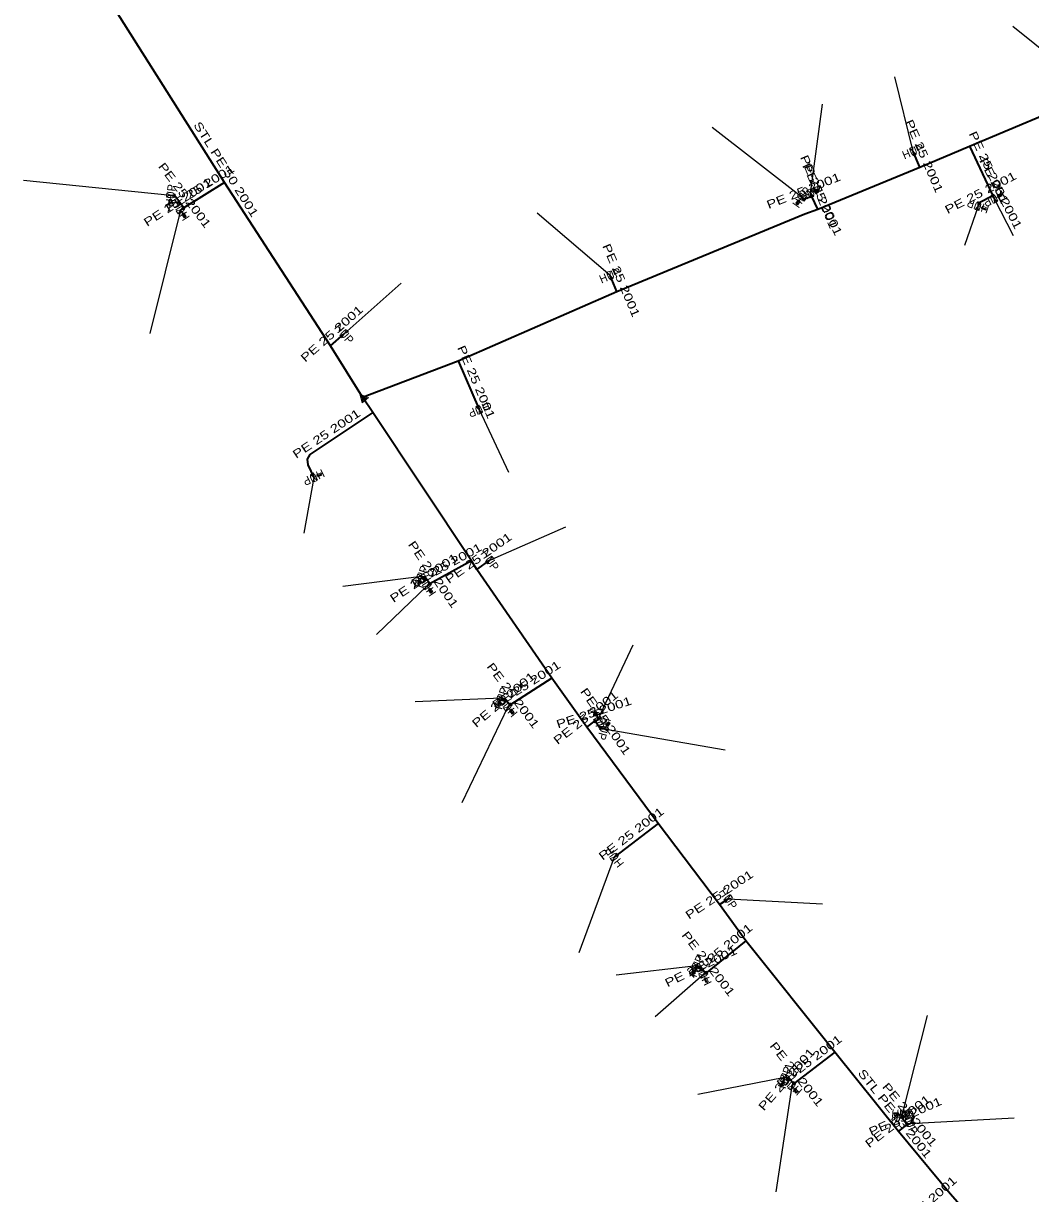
# Model space of a CAD drawing. Extents: x -737484 to -734496, y -1033882 to -1030666.
# Drawn here: x -735156.1 to -735034.9, y -1033583 to -1033442.1 of the extents above; entities that cross this region are included whole.
import ezdxf
from ezdxf.enums import TextEntityAlignment as Align

# ---------------------------------------------------------------- set-up
doc = ezdxf.new("R2010")
doc.units = 0
doc.header["$LTSCALE"] = 0.4
for name, color, linetype, lineweight in [('1', 7, 'Continuous', 13), ('22', 7, 'Continuous', 25), ('5', 7, 'Continuous', 35), ('7', 7, 'Continuous', 35)]:
    doc.layers.add(name, color=color, linetype=linetype, lineweight=lineweight)
doc.layers.add('2', color=7, linetype='Continuous')

msp = doc.modelspace()

# ---------------------------------------------------------------- linework, layer by layer
at = {"layer": '1'}
for p, q in [((-735138.38, -1033462.8), (-735138.432, -1033463.297)), ((-735062.43, -1033463.03), (-735062.723, -1033463.434)), ((-735061.37, -1033462.56), (-735060.916, -1033462.348)), ((-735060.817, -1033462.384), (-735060.499, -1033462.237)), ((-735039.28, -1033463.18), (-735038.834, -1033462.953)), ((-735038.733, -1033462.985), (-735038.421, -1033462.826)), ((-735138.514, -1033463.364), (-735138.551, -1033463.712)), ((-735137.19, -1033464.57), (-735136.917, -1033464.989)), ((-735062.828, -1033463.451), (-735063.034, -1033463.734)), ((-735041.21, -1033464.09), (-735040.737, -1033464.252)), ((-735040.69, -1033464.348), (-735040.359, -1033464.462)), ((-735136.939, -1033465.093), (-735136.749, -1033465.386)), ((-735121.17, -1033496.75), (-735120.716, -1033496.538)), ((-735120.617, -1033496.574), (-735120.299, -1033496.427)), ((-735108.459, -1033509.213), (-735108.567, -1033509.546)), ((-735108.21, -1033508.69), (-735108.364, -1033509.165)), ((-735107.53, -1033509.79), (-735107.25, -1033510.204)), ((-735107.27, -1033510.308), (-735107.074, -1033510.598)), ((-735098.59, -1033523.33), (-735098.744, -1033523.805)), ((-735098.839, -1033523.853), (-735098.947, -1033524.186)), ((-735097.81, -1033524.38), (-735097.488, -1033524.763)), ((-735097.497, -1033524.868), (-735097.272, -1033525.136)), ((-735087.076, -1033525.369), (-735087.184, -1033525.037)), ((-735086.97, -1033525.94), (-735087.124, -1033525.464)), ((-735085.799, -1033526.63), (-735085.579, -1033526.358)), ((-735086.22, -1033527.03), (-735085.905, -1033526.641)), ((-735075.374, -1033556.065), (-735075.506, -1033556.389)), ((-735075.09, -1033555.56), (-735075.277, -1033556.023)), ((-735074.26, -1033556.6), (-735074.04, -1033557.049)), ((-735074.075, -1033557.149), (-735073.921, -1033557.464)), ((-735064.699, -1033569.503), (-735064.807, -1033569.836)), ((-735064.45, -1033568.98), (-735064.604, -1033569.455)), ((-735063.62, -1033569.98), (-735063.319, -1033570.379)), ((-735063.333, -1033570.484), (-735063.123, -1033570.763)), ((-735050.875, -1033573.335), (-735051.225, -1033573.335)), ((-735050.3, -1033573.41), (-735050.8, -1033573.41)), ((-735049.4, -1033574.51), (-735049.173, -1033574.064)), ((-735049.072, -1033574.031), (-735048.913, -1033573.719))]:
    msp.add_line(p, q, dxfattribs=at)
for points in [[(-735049.409, -1033457.117), (-735049.041, -1033456.961), (-735049.018, -1033458.038), (-735048.65, -1033457.882)], [(-735138.898, -1033462.945), (-735138.856, -1033462.547), (-735137.903, -1033463.05), (-735137.861, -1033462.652)], [(-735062.951, -1033462.897), (-735062.715, -1033462.574), (-735062.142, -1033463.485), (-735061.906, -1033463.162)], [(-735061.749, -1033462.177), (-735061.381, -1033462.021), (-735061.358, -1033463.098), (-735060.99, -1033462.942)], [(-735060.463, -1033462.137), (-735060.527, -1033462.001), (-735060.98, -1033462.212), (-735060.916, -1033462.348)], [(-735060.463, -1033462.137), (-735060.4, -1033462.273), (-735060.853, -1033462.484), (-735060.916, -1033462.348)], [(-735060.482, -1033462.186), (-735060.45, -1033462.254), (-735060.835, -1033462.434), (-735060.867, -1033462.366)], [(-735038.873, -1033463.534), (-735039.23, -1033463.716), (-735039.327, -1033462.643), (-735039.684, -1033462.825)], [(-735038.388, -1033462.726), (-735038.457, -1033462.592), (-735038.902, -1033462.819), (-735038.834, -1033462.953)], [(-735038.388, -1033462.726), (-735038.32, -1033462.859), (-735038.766, -1033463.086), (-735038.834, -1033462.953)], [(-735038.406, -1033462.776), (-735038.372, -1033462.843), (-735038.75, -1033463.035), (-735038.784, -1033462.969)], [(-735138.484, -1033463.794), (-735138.633, -1033463.778), (-735138.581, -1033463.281), (-735138.432, -1033463.297)], [(-735138.517, -1033463.752), (-735138.591, -1033463.745), (-735138.547, -1033463.322), (-735138.472, -1033463.33)], [(-735138.484, -1033463.794), (-735138.335, -1033463.81), (-735138.283, -1033463.312), (-735138.432, -1033463.297)], [(-735137.5, -1033465.01), (-735137.718, -1033464.674), (-735136.661, -1033464.465), (-735136.879, -1033464.129)], [(-735063.017, -1033463.839), (-735063.139, -1033463.75), (-735062.845, -1033463.346), (-735062.723, -1033463.434)], [(-735063.025, -1033463.786), (-735063.086, -1033463.742), (-735062.836, -1033463.398), (-735062.775, -1033463.442)], [(-735063.017, -1033463.839), (-735062.896, -1033463.927), (-735062.602, -1033463.522), (-735062.723, -1033463.434)], [(-735041.183, -1033464.627), (-735041.561, -1033464.497), (-735040.858, -1033463.682), (-735041.236, -1033463.552)], [(-735040.264, -1033464.415), (-735040.313, -1033464.557), (-735040.786, -1033464.394), (-735040.737, -1033464.252)], [(-735040.312, -1033464.438), (-735040.336, -1033464.509), (-735040.738, -1033464.37), (-735040.714, -1033464.299)], [(-735040.264, -1033464.415), (-735040.215, -1033464.273), (-735040.688, -1033464.11), (-735040.737, -1033464.252)], [(-735136.645, -1033465.408), (-735136.771, -1033465.49), (-735137.043, -1033465.071), (-735136.917, -1033464.989)], [(-735136.697, -1033465.396), (-735136.759, -1033465.437), (-735136.991, -1033465.081), (-735136.928, -1033465.04)], [(-735136.645, -1033465.408), (-735136.519, -1033465.326), (-735136.791, -1033464.907), (-735136.917, -1033464.989)], [(-735085.869, -1033472.057), (-735085.501, -1033471.901), (-735085.478, -1033472.978), (-735085.11, -1033472.822)], [(-735117.262, -1033478.981), (-735117, -1033479.282), (-735118.017, -1033479.637), (-735117.755, -1033479.938)], [(-735115.317, -1033487.786), (-735114.573, -1033487.117), (-735115.614, -1033486.708)], [(-735114.761, -1033487.151), (-735115.464, -1033486.874), (-735115.263, -1033487.603)], [(-735115.315, -1033487.04), (-735115.21, -1033487.42), (-735114.947, -1033487.184)], [(-735100.879, -1033488.971), (-735101.247, -1033489.127), (-735101.27, -1033488.05), (-735101.638, -1033488.206)], [(-735120.771, -1033497.11), (-735121.13, -1033497.286), (-735121.209, -1033496.211), (-735121.568, -1033496.387)], [(-735120.263, -1033496.327), (-735120.327, -1033496.191), (-735120.78, -1033496.402), (-735120.716, -1033496.538)], [(-735120.263, -1033496.327), (-735120.2, -1033496.463), (-735120.653, -1033496.674), (-735120.716, -1033496.538)], [(-735120.282, -1033496.376), (-735120.25, -1033496.444), (-735120.635, -1033496.624), (-735120.667, -1033496.556)], [(-735099.675, -1033506.259), (-735099.445, -1033506.587), (-735100.494, -1033506.832), (-735100.264, -1033507.16)], [(-735108.747, -1033508.724), (-735108.623, -1033508.344), (-735107.796, -1033509.033), (-735107.672, -1033508.653)], [(-735108.519, -1033509.641), (-735108.661, -1033509.594), (-735108.507, -1033509.119), (-735108.364, -1033509.165)], [(-735108.542, -1033509.593), (-735108.613, -1033509.57), (-735108.482, -1033509.166), (-735108.411, -1033509.189)], [(-735108.519, -1033509.641), (-735108.376, -1033509.687), (-735108.221, -1033509.211), (-735108.364, -1033509.165)], [(-735107.832, -1033510.234), (-735108.056, -1033509.902), (-735107.003, -1033509.675), (-735107.227, -1033509.343)], [(-735106.97, -1033510.619), (-735107.095, -1033510.702), (-735107.374, -1033510.288), (-735107.25, -1033510.204)], [(-735107.022, -1033510.608), (-735107.084, -1033510.65), (-735107.322, -1033510.297), (-735107.26, -1033510.255)], [(-735106.97, -1033510.619), (-735106.846, -1033510.535), (-735107.126, -1033510.12), (-735107.25, -1033510.204)], [(-735099.127, -1033523.364), (-735099.003, -1033522.984), (-735098.176, -1033523.673), (-735098.052, -1033523.293)], [(-735098.899, -1033524.281), (-735099.041, -1033524.234), (-735098.887, -1033523.759), (-735098.744, -1033523.805)], [(-735098.922, -1033524.233), (-735098.993, -1033524.21), (-735098.862, -1033523.806), (-735098.791, -1033523.829)], [(-735098.899, -1033524.281), (-735098.756, -1033524.327), (-735098.601, -1033523.851), (-735098.744, -1033523.805)], [(-735098.063, -1033524.853), (-735098.32, -1033524.547), (-735097.297, -1033524.21), (-735097.554, -1033523.904)], [(-735097.167, -1033525.146), (-735097.282, -1033525.242), (-735097.603, -1033524.859), (-735097.488, -1033524.763)], [(-735097.219, -1033525.14), (-735097.277, -1033525.188), (-735097.55, -1033524.863), (-735097.493, -1033524.815)], [(-735097.167, -1033525.146), (-735097.052, -1033525.049), (-735097.373, -1033524.666), (-735097.488, -1033524.763)], [(-735087.279, -1033524.988), (-735087.421, -1033525.035), (-735087.267, -1033525.51), (-735087.124, -1033525.464)], [(-735087.279, -1033524.988), (-735087.136, -1033524.942), (-735086.981, -1033525.418), (-735087.124, -1033525.464)], [(-735087.232, -1033525.013), (-735087.16, -1033524.99), (-735087.029, -1033525.394), (-735087.1, -1033525.417)], [(-735086.556, -1033525.594), (-735086.432, -1033525.974), (-735087.507, -1033525.903), (-735087.383, -1033526.283)], [(-735085.59, -1033526.252), (-735085.707, -1033526.158), (-735086.021, -1033526.547), (-735085.905, -1033526.641)], [(-735085.59, -1033526.252), (-735085.474, -1033526.347), (-735085.788, -1033526.735), (-735085.905, -1033526.641)], [(-735085.585, -1033526.305), (-735085.527, -1033526.352), (-735085.795, -1033526.683), (-735085.853, -1033526.635)], [(-735085.685, -1033526.966), (-735085.788, -1033527.352), (-735086.651, -1033526.707), (-735086.754, -1033527.093)], [(-735085.26, -1033542.925), (-735085.507, -1033542.61), (-735084.472, -1033542.309), (-735084.719, -1033541.994)], [(-735070.986, -1033547.014), (-735070.762, -1033547.346), (-735071.815, -1033547.573), (-735071.591, -1033547.905)], [(-735075.627, -1033555.558), (-735075.477, -1033555.187), (-735074.7, -1033555.932), (-735074.55, -1033555.561)], [(-735075.464, -1033556.487), (-735075.603, -1033556.43), (-735075.416, -1033555.967), (-735075.277, -1033556.023)], [(-735075.484, -1033556.438), (-735075.554, -1033556.409), (-735075.395, -1033556.015), (-735075.325, -1033556.044)], [(-735075.464, -1033556.487), (-735075.325, -1033556.543), (-735075.138, -1033556.079), (-735075.277, -1033556.023)], [(-735074.62, -1033556.998), (-735074.796, -1033556.639), (-735073.721, -1033556.56), (-735073.897, -1033556.201)], [(-735073.821, -1033557.498), (-735073.956, -1033557.564), (-735074.175, -1033557.115), (-735074.04, -1033557.049)], [(-735073.871, -1033557.48), (-735073.938, -1033557.513), (-735074.125, -1033557.131), (-735074.057, -1033557.098)], [(-735073.821, -1033557.498), (-735073.686, -1033557.433), (-735073.905, -1033556.983), (-735074.04, -1033557.049)], [(-735064.987, -1033569.014), (-735064.863, -1033568.634), (-735064.036, -1033569.323), (-735063.912, -1033568.943)], [(-735064.759, -1033569.931), (-735064.901, -1033569.884), (-735064.747, -1033569.409), (-735064.604, -1033569.455)], [(-735064.782, -1033569.883), (-735064.853, -1033569.86), (-735064.722, -1033569.456), (-735064.651, -1033569.479)], [(-735064.759, -1033569.931), (-735064.616, -1033569.977), (-735064.461, -1033569.501), (-735064.604, -1033569.455)], [(-735063.796, -1033570.487), (-735064.097, -1033570.225), (-735063.14, -1033569.732), (-735063.441, -1033569.47)], [(-735063.018, -1033570.778), (-735063.137, -1033570.868), (-735063.438, -1033570.469), (-735063.319, -1033570.379)], [(-735063.07, -1033570.77), (-735063.13, -1033570.815), (-735063.386, -1033570.476), (-735063.326, -1033570.431)], [(-735063.018, -1033570.778), (-735062.898, -1033570.688), (-735063.199, -1033570.289), (-735063.319, -1033570.379)], [(-735050.454, -1033572.894), (-735050.056, -1033572.929), (-735050.541, -1033573.89), (-735050.143, -1033573.925)], [(-735051.3, -1033573.41), (-735051.3, -1033573.26), (-735050.8, -1033573.26), (-735050.8, -1033573.41)], [(-735051.3, -1033573.41), (-735051.3, -1033573.56), (-735050.8, -1033573.56), (-735050.8, -1033573.41)], [(-735051.262, -1033573.373), (-735051.262, -1033573.298), (-735050.837, -1033573.298), (-735050.837, -1033573.373)], [(-735049.024, -1033574.122), (-735048.861, -1033574.488), (-735049.938, -1033574.529), (-735049.775, -1033574.895)], [(-735048.946, -1033573.618), (-735049.079, -1033573.55), (-735049.306, -1033573.996), (-735049.173, -1033574.064)], [(-735048.946, -1033573.618), (-735048.812, -1033573.687), (-735049.039, -1033574.132), (-735049.173, -1033574.064)], [(-735048.93, -1033573.669), (-735048.863, -1033573.703), (-735049.056, -1033574.082), (-735049.123, -1033574.048)]]:
    msp.add_lwpolyline(points, close=True, dxfattribs=at)
at = {"layer": '22'}
for p, q in [((-735028.719, -1033449.15), (-735037.008, -1033442.458)), ((-735049.03, -1033457.5), (-735051.207, -1033448.544)), ((-735061.37, -1033462.56), (-735059.946, -1033451.821)), ((-735062.429, -1033463.03), (-735073.209, -1033454.629)), ((-735138.38, -1033462.799), (-735156.108, -1033461.017)), ((-735137.19, -1033464.57), (-735140.898, -1033479.441)), ((-735041.21, -1033464.09), (-735042.826, -1033468.822)), ((-735039.279, -1033463.18), (-735036.979, -1033467.619)), ((-735085.49, -1033472.44), (-735094.275, -1033464.928)), ((-735117.509, -1033479.46), (-735110.659, -1033473.354)), ((-735101.259, -1033488.589), (-735097.708, -1033496.136)), ((-735121.17, -1033496.749), (-735122.362, -1033503.47)), ((-735099.97, -1033506.71), (-735090.842, -1033502.69)), ((-735108.21, -1033508.689), (-735117.681, -1033509.868)), ((-735107.53, -1033509.789), (-735113.624, -1033515.641)), ((-735086.97, -1033525.939), (-735082.728, -1033516.89)), ((-735098.59, -1033523.329), (-735108.943, -1033523.756)), ((-735097.809, -1033524.379), (-735103.325, -1033535.927)), ((-735086.22, -1033527.03), (-735071.637, -1033529.528)), ((-735084.99, -1033542.46), (-735089.269, -1033553.993)), ((-735071.289, -1033547.46), (-735059.946, -1033548.098)), ((-735075.089, -1033555.56), (-735084.756, -1033556.68)), ((-735074.259, -1033556.6), (-735080.075, -1033561.674)), ((-735050.299, -1033573.41), (-735047.306, -1033561.518)), ((-735064.45, -1033568.979), (-735074.926, -1033571.036)), ((-735063.619, -1033569.979), (-735065.563, -1033582.739)), ((-735049.4, -1033574.509), (-735036.852, -1033573.845))]:
    msp.add_line(p, q, dxfattribs=at)
at = {"layer": '5'}
for points in [[(-735115.28, -1033487.08), (-735119.16, -1033480.92), (-735131.9, -1033461.24), (-735149.64, -1033433.16)], [(-735115.28, -1033487.08), (-735103.78, -1033482.72), (-735084.67, -1033474.38), (-735062.06, -1033465), (-735060.5, -1033464.46), (-735048.2, -1033459.42), (-735042.22, -1033456.86), (-735027.92, -1033450.86)], [(-734975.96, -1033649.73), (-734979.32, -1033646.03), (-734992.6, -1033634.72), (-734993.41, -1033634.04), (-735000, -1033628.33), (-735005.38, -1033623.67), (-735010.2, -1033619.02), (-735022.51, -1033607.11), (-735028.53, -1033600.95), (-735033.22, -1033595.96), (-735044.58, -1033582.99), (-735050.8, -1033575.47), (-735058.43, -1033565.92), (-735069.17, -1033552.53), (-735072.33, -1033548.15), (-735079.7, -1033538.4), (-735088.3, -1033526.83), (-735092.52, -1033520.93), (-735101.55, -1033507.83), (-735102.19, -1033506.8), (-735114.06, -1033488.95), (-735115.28, -1033487.08)]]:
    msp.add_lwpolyline(points, dxfattribs=at)
at = {"layer": '7'}
for p, q in [((-735048.2, -1033459.42), (-735049.03, -1033457.5)), ((-735042.22, -1033456.86), (-735039.45, -1033462.85)), ((-735131.9, -1033461.24), (-735136.79, -1033464.31)), ((-735061.22, -1033462.92), (-735061.37, -1033462.56)), ((-735060.5, -1033464.46), (-735061.22, -1033462.92)), ((-735039.45, -1033462.85), (-735039.279, -1033463.18)), ((-735136.79, -1033464.31), (-735137.19, -1033464.57)), ((-735084.67, -1033474.38), (-735085.49, -1033472.44)), ((-735119.16, -1033480.92), (-735117.509, -1033479.46)), ((-735103.78, -1033482.72), (-735101.259, -1033488.589)), ((-735102.19, -1033506.8), (-735107.2, -1033509.57)), ((-735101.55, -1033507.83), (-735099.97, -1033506.71)), ((-735107.2, -1033509.57), (-735107.53, -1033509.789)), ((-735092.52, -1033520.93), (-735097.55, -1033524.16)), ((-735097.55, -1033524.16), (-735097.809, -1033524.379)), ((-735088.3, -1033526.83), (-735087.31, -1033526.05)), ((-735087.31, -1033526.05), (-735086.97, -1033525.939)), ((-735079.7, -1033538.4), (-735084.99, -1033542.46)), ((-735072.33, -1033548.15), (-735071.289, -1033547.46)), ((-735069.17, -1033552.53), (-735074.01, -1033556.48)), ((-735074.01, -1033556.48), (-735074.259, -1033556.6)), ((-735058.43, -1033565.92), (-735063.41, -1033569.74)), ((-735063.41, -1033569.74), (-735063.619, -1033569.979))]:
    msp.add_line(p, q, dxfattribs=at)
for points in [[(-735136.79, -1033464.31), (-735137.9, -1033462.85), (-735138.38, -1033462.799)], [(-735061.22, -1033462.92), (-735062.1, -1033463.27), (-735062.429, -1033463.03)], [(-735039.45, -1033462.85), (-735041.07, -1033463.68), (-735041.21, -1033464.09)], [(-735114.06, -1033488.95), (-735121.62, -1033494.01), (-735121.94, -1033494.55), (-735121.89, -1033495.24), (-735121.17, -1033496.749)], [(-735107.2, -1033509.57), (-735107.69, -1033508.86), (-735108.21, -1033508.689)], [(-735097.55, -1033524.16), (-735098.04, -1033523.51), (-735098.59, -1033523.329)], [(-735087.31, -1033526.05), (-735086.72, -1033526.9), (-735086.22, -1033527.03)], [(-735074.01, -1033556.48), (-735074.55, -1033555.78), (-735075.089, -1033555.56)], [(-735063.41, -1033569.74), (-735063.86, -1033569.17), (-735064.45, -1033568.979)], [(-735049.74, -1033574.66), (-735050.34, -1033573.93), (-735050.299, -1033573.41)], [(-735050.8, -1033575.47), (-735049.74, -1033574.66), (-735049.4, -1033574.509)]]:
    msp.add_lwpolyline(points, dxfattribs=at)

# ---------------------------------------------------------------- texts
at = {"layer": '2', "width": 0.95}
for rotation, p in [(23, (-735048.8339, -1033457.9597)), (84, (-735137.8823, -1033462.8508)), (23, (-735061.1739, -1033463.0197)), (54, (-735062.024, -1033463.3234)), (207, (-735039.5055, -1033462.7345)), (123, (-735136.7709, -1033464.2968)), (161, (-735041.0467, -1033463.617)), (23, (-735085.2939, -1033472.8997)), (311, (-735117.8854, -1033479.7875)), (203, (-735101.4541, -1033488.1283)), (206, (-735121.3883, -1033496.2995)), (305, (-735100.3791, -1033506.9967)), (72, (-735107.734, -1033508.843)), (124, (-735107.1149, -1033509.5091)), (72, (-735098.114, -1033523.483)), (130, (-735097.4256, -1033524.0569)), (288, (-735087.445, -1033526.093)), (255, (-735086.7023, -1033526.9001)), (128, (-735084.596, -1033542.1513)), (304, (-735071.7031, -1033547.7389)), (68, (-735074.625, -1033555.7468)), (116, (-735073.8095, -1033556.3807)), (72, (-735063.974, -1033569.133)), (139, (-735063.2905, -1033569.6014)), (355, (-735050.3421, -1033573.9077)), (294, (-735049.8563, -1033574.7121))]:
    msp.add_text('HUP', height=1, rotation=rotation, dxfattribs=at).set_placement(p, align=Align.CENTER)
at = {"layer": '5', "width": 1.35}
for s, rotation, p in [('STL PE 50 2001', 302.283, (-735132.1424, -1033459.9194)), ('STL PE 63 2001', 308.623, (-735051.6106, -1033573.6529))]:
    msp.add_text(s, height=1, rotation=rotation, dxfattribs=at).set_placement(p, align=Align.CENTER)
at = {"layer": '7', "width": 1.35}
for rotation, p in [(293.378, (-735048.1556, -1033458.2611)), (294.818, (-735040.3805, -1033459.6446)), (307.245, (-735137.0926, -1033463.0844)), (292.62, (-735060.833, -1033462.5477)), (295.058, (-735060.4066, -1033463.4772)), (297.392, (-735038.9201, -1033462.7845)), (32.121, (-735134.6109, -1033462.3514)), (21.689, (-735062.0338, -1033462.7051)), (27.128, (-735040.6805, -1033462.9184)), (33.024, (-735137.262, -1033464.0209)), (292.913, (-735084.6187, -1033473.2153)), (41.487, (-735118.6647, -1033479.8145)), (293.246, (-735102.0597, -1033485.4562)), (33.795, (-735119.3606, -1033491.8957)), (35.331, (-735101.0482, -1033506.8614)), (304.611, (-735107.1882, -1033508.7055)), (28.938, (-735104.9364, -1033507.7469)), (33.57, (-735107.641, -1033509.2619)), (307.011, (-735097.57, -1033523.302)), (32.706, (-735095.3047, -1033522.1237)), (40.217, (-735098.0013, -1033523.8866)), (304.765, (-735086.4567, -1033526.4014)), (38.234, (-735088.1144, -1033526.0473)), (18.08, (-735087.2947, -1033525.5183)), (37.506, (-735082.6489, -1033540.0328)), (33.537, (-735072.0847, -1033547.3873)), (307.648, (-735074.0614, -1033555.5931)), (39.218, (-735071.9061, -1033554.117)), (25.731, (-735074.3511, -1033556.0893)), (37.491, (-735061.2238, -1033567.4325)), (48.831, (-735063.8903, -1033569.5296)), (308.29, (-735063.4346, -1033568.9017)), (309.417, (-735049.8183, -1033573.7755)), (37.385, (-735050.5726, -1033574.6674)), (23.947, (-735049.7724, -1033574.1266)), (41.205, (-735047.2039, -1033584.6233))]:
    msp.add_text('PE 25 2001', height=1, rotation=rotation, dxfattribs=at).set_placement(p, align=Align.CENTER)

doc.saveas('drawing.dxf')
